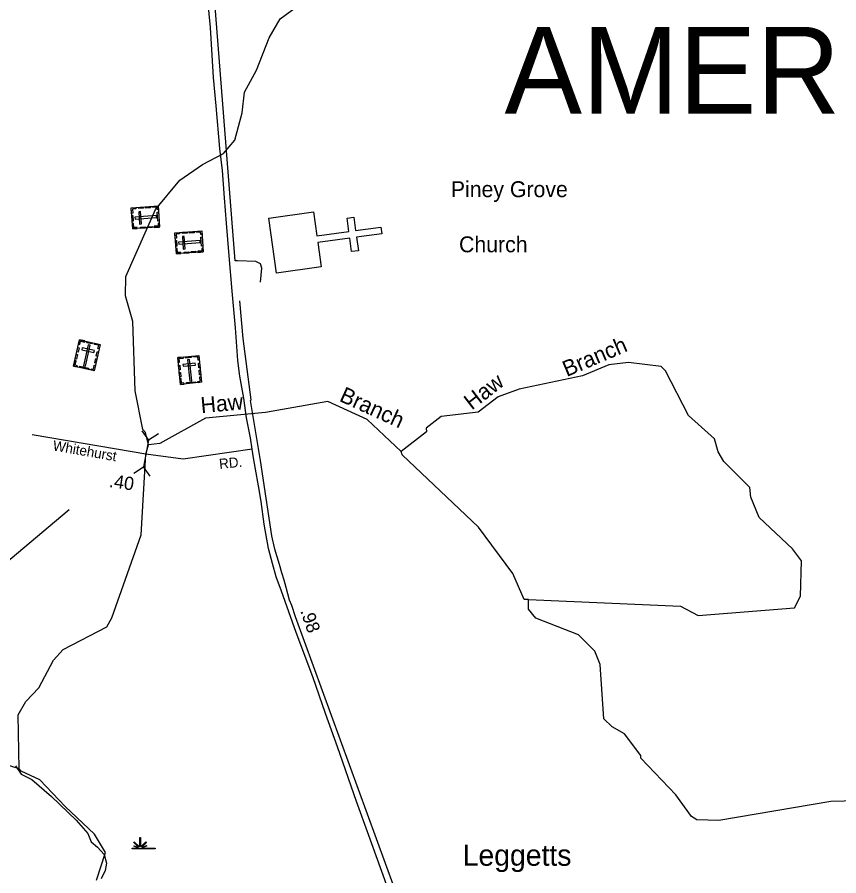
# Model space of a CAD drawing. Extents: x 2532689 to 2764727, y 536648 to 732970.
# Drawn here: x 2542603 to 2550356, y 708887 to 716987 of the extents above; entities that cross this region are included whole.
import ezdxf

# ---------------------------------------------------------------- set-up
doc = ezdxf.new("R2010")
doc.units = 0
for name, color, linetype in [('Exist Boundary Land Use Reservation Indian', 7, 'Continuous'), ('Exist Boundary Land Use US Fish and Wildlife Service', 7, 'Continuous'), ('Exist Boundary Land Use US Fish and Wildlife Service Label', 7, 'Continuous'), ('Exist Boundary Political CountyLine', 7, 'Continuous'), ('Exist Civil Demographics Community Label', 7, 'Continuous'), ('Exist Cultural Cemetery CELL', 7, 'Continuous'), ('Exist Cultural Church CELL', 7, 'Continuous'), ('Exist Cultural Church Label', 7, 'Continuous'), ('Exist Hydrographic Creek Single Shore', 7, 'Continuous'), ('Exist Hydrographic Creek Single Shore Label', 7, 'Continuous'), ('Exist Hydrographic Swamp CELL', 7, 'Continuous'), ('Exist Road Secondary Mileage Hundredths English Label', 7, 'Continuous'), ('Exist Road Secondary Structure Pipe CELL', 7, 'Continuous'), ('Exist Road Secondary Structure Pipe Number Label', 7, 'Continuous'), ('Exist Road Secondary Type 10 Attributed', 7, 'Continuous'), ('Exist Road Secondary Type 51 Attributed', 7, 'Continuous'), ('Exist Road Secondary Type 51 Label', 7, 'Continuous')]:
    doc.layers.add(name, color=color, linetype=linetype)

msp = doc.modelspace()

# ---------------------------------------------------------------- linework, layer by layer
at = {"layer": 'Exist Boundary Land Use Reservation Indian'}
msp.add_line((2544734.8, 713954.8), (2544704.2, 714312.4), dxfattribs=at)
at = {"layer": 'Exist Boundary Land Use US Fish and Wildlife Service'}
for points in [[(2544899, 714487.7), (2544912.7, 714618), (2544899.9, 714659.8), (2544855.6, 714683), (2544681.3, 714690), (2544659.4, 714687.5), (2544466.9, 717125.8)], [(2546416.7, 708071.6), (2545228.9, 711331.7), (2545194.8, 711437.4), (2545174.1, 711486.7), (2545140, 711606.2), (2545122.4, 711676), (2545099.2, 711745.4), (2545077.9, 711825.3), (2545035.4, 711968.3), (2545006.9, 712093.9), (2544898, 712805.8), (2544805.5, 713370), (2544811.4, 713378.1), (2544734.8, 713954.8)]]:
    msp.add_lwpolyline(points, dxfattribs=at)
at = {"layer": 'Exist Boundary Political CountyLine'}
msp.add_lwpolyline([(2542587.3, 709925.4), (2542642.1, 709845.7), (2542741.8, 709795.8), (2542926.1, 709636.2), (2543160.3, 709411.8), (2543270, 709287.1), (2543299.9, 709207.3), (2543359.7, 709157.5), (2543424.5, 709087.6), (2543444.4, 709007.9), (2543434.4, 708938), (2543394.6, 708858.2)], dxfattribs=at)
at = {"layer": 'Exist Cultural Cemetery CELL'}
for points in [[(2543693.1, 714989.3), (2543678.7, 715187.8), (2543932.6, 715206.2), (2543947, 715007.7)], [(2543721.9, 715191), (2543722.7, 715179.7), (2543690.6, 715177.4), (2543693.6, 715136.9), (2543682.5, 715136.1), (2543678.7, 715187.9)], [(2543795.6, 715184.9), (2543752.4, 715181.8), (2543751.6, 715193.2), (2543794.8, 715196.3)], [(2543861.4, 715189.7), (2543818.2, 715186.5), (2543817.4, 715197.9), (2543860.6, 715201)], [(2543935, 715173.2), (2543923.6, 715172.3), (2543922, 715194.3), (2543881.7, 715191.4), (2543880.9, 715202.5), (2543932.6, 715206.2)], [(2543687.7, 715063.1), (2543684, 715114.8), (2543695.3, 715115.7), (2543699.1, 715064)], [(2543714.4, 715100.1), (2543715.8, 715081.5), (2543918, 715096.1), (2543916.7, 715114.8)], [(2543758, 715034.9), (2543776.6, 715036.2), (2543768.1, 715153.7), (2543749.5, 715152.3)], [(2543931.4, 715064.1), (2543925.3, 715148.8), (2543936.7, 715149.6), (2543942.8, 715064.9)], [(2543736.3, 714992.4), (2543735.4, 715003.7), (2543703.3, 715001.4), (2543700.4, 715041.8), (2543689.3, 715041), (2543693.1, 714989.3)], [(2543944.6, 715040.6), (2543933.1, 715039.8), (2543934.7, 715017.9), (2543894.4, 715014.9), (2543895.2, 715003.8), (2543947, 715007.6)], [(2543810.2, 714997.7), (2543767, 714994.6), (2543766.2, 715006), (2543809.4, 715009.1)], [(2543877.3, 715002.6), (2543834.1, 714999.4), (2543833.2, 715010.8), (2543876.4, 715013.9)], [(2544105, 714753.6), (2544090.6, 714952.1), (2544344.6, 714970.5), (2544359, 714771.9)], [(2544133.9, 714955.3), (2544134.7, 714944), (2544102.6, 714941.7), (2544105.5, 714901.2), (2544094.4, 714900.4), (2544090.7, 714952.2)], [(2544207.6, 714949.2), (2544164.4, 714946.1), (2544163.6, 714957.4), (2544206.8, 714960.6)], [(2544273.4, 714953.9), (2544230.2, 714950.8), (2544229.3, 714962.2), (2544272.5, 714965.3)], [(2544347, 714937.5), (2544335.5, 714936.6), (2544334, 714958.6), (2544293.7, 714955.7), (2544292.8, 714966.8), (2544344.6, 714970.5)], [(2544099.7, 714827.4), (2544095.9, 714879.1), (2544107.3, 714879.9), (2544111.1, 714828.3)], [(2544126.4, 714864.4), (2544127.7, 714845.8), (2544330, 714860.4), (2544328.6, 714879)], [(2544170, 714799.2), (2544188.6, 714800.5), (2544180.1, 714918), (2544161.5, 714916.6)], [(2544343.4, 714828.4), (2544337.3, 714913.1), (2544348.6, 714913.9), (2544354.8, 714829.2)], [(2544148.2, 714756.7), (2544147.4, 714768), (2544115.3, 714765.7), (2544112.4, 714806.1), (2544101.3, 714805.3), (2544105, 714753.6)], [(2544356.5, 714804.9), (2544345.1, 714804.1), (2544346.7, 714782.2), (2544306.4, 714779.2), (2544307.2, 714768.1), (2544358.9, 714771.9)], [(2544222.2, 714762), (2544179, 714758.9), (2544178.2, 714770.2), (2544221.4, 714773.4)], [(2544289.2, 714766.9), (2544246, 714763.7), (2544245.2, 714775.1), (2544288.4, 714778.2)], [(2543191.8, 713943.9), (2543386, 713900.4), (2543330.4, 713651.9), (2543136.1, 713695.4)], [(2543182.3, 713901.6), (2543193.4, 713899.2), (2543200.4, 713930.6), (2543240, 713921.7), (2543242.4, 713932.6), (2543191.8, 713943.9)], [(2543291.7, 713891.5), (2543273.5, 713895.6), (2543229.2, 713697.7), (2543247.4, 713693.6)], [(2543264, 713927.7), (2543314.6, 713916.4), (2543312.1, 713905.2), (2543261.5, 713916.6)], [(2543376.6, 713858.1), (2543365.6, 713860.5), (2543372.6, 713892), (2543333, 713900.8), (2543335.4, 713911.7), (2543386.1, 713900.3)], [(2543166.1, 713829.3), (2543175.5, 713871.5), (2543186.6, 713869.1), (2543177.2, 713826.8)], [(2543216.7, 713868.6), (2543212.6, 713850.3), (2543327.5, 713824.6), (2543331.6, 713842.8)], [(2543349.5, 713789.2), (2543359, 713831.5), (2543370.1, 713829), (2543360.6, 713786.8)], [(2543168.4, 713688.2), (2543170.9, 713699.5), (2543149.4, 713704.3), (2543158.3, 713743.7), (2543147.4, 713746.1), (2543136.1, 713695.5)], [(2543151.4, 713763.7), (2543160.8, 713806), (2543171.9, 713803.5), (2543162.5, 713761.2)], [(2543335.1, 713724.9), (2543344.6, 713767.2), (2543355.7, 713764.7), (2543346.2, 713722.4)], [(2544118.6, 713775.7), (2544316.6, 713795.9), (2544342.5, 713542.6), (2544144.4, 713522.4)], [(2544123, 713732.7), (2544134.2, 713733.8), (2544131, 713765.8), (2544171.3, 713769.9), (2544170.2, 713781), (2544118.6, 713775.7)], [(2544192.3, 713783.2), (2544243.8, 713788.5), (2544245, 713777.2), (2544193.4, 713771.9)], [(2544230, 713757.7), (2544211.4, 713755.8), (2544232, 713554), (2544250.6, 713555.9)], [(2544321.1, 713752.8), (2544309.8, 713751.7), (2544306.5, 713783.7), (2544266.2, 713779.6), (2544265.1, 713790.6), (2544316.7, 713795.9)], [(2543194.7, 713694.1), (2543277.5, 713675.5), (2543275, 713664.4), (2543192.2, 713682.9)], [(2543298.1, 713659.2), (2543300.6, 713670.4), (2543322, 713665.6), (2543330.9, 713705), (2543341.7, 713702.6), (2543330.4, 713651.9)], [(2544130.5, 713658.9), (2544126.1, 713702), (2544137.4, 713703.1), (2544141.8, 713660)], [(2544166.1, 713712.2), (2544168, 713693.6), (2544285.1, 713705.5), (2544283.2, 713724.1)], [(2544317.2, 713679), (2544312.8, 713722), (2544324.1, 713723.2), (2544328.5, 713680.1)], [(2544323.8, 713613.4), (2544319.4, 713656.5), (2544330.7, 713657.6), (2544335.1, 713614.5)], [(2544137.3, 713592), (2544132.9, 713635.1), (2544144.2, 713636.3), (2544148.6, 713593.2)], [(2544177.3, 713525.8), (2544176.1, 713537.3), (2544154.2, 713535), (2544150.1, 713575.2), (2544139.1, 713574.1), (2544144.3, 713522.5)], [(2544309.5, 713539.3), (2544308.3, 713550.7), (2544330.2, 713552.9), (2544326.1, 713593.1), (2544337.2, 713594.3), (2544342.5, 713542.6)], [(2544200.4, 713539.7), (2544284.8, 713548.3), (2544286, 713536.9), (2544201.6, 713528.3)]]:
    msp.add_lwpolyline(points, close=True, dxfattribs=at)
at = {"layer": 'Exist Cultural Church CELL'}
msp.add_lwpolyline([(2545399.4, 715149.3), (2545431.1, 714923.8), (2545732.8, 714965.7), (2545715.2, 715092.4), (2545778.5, 715101.2), (2545796.1, 714974.4), (2546034.4, 715007.5), (2546043.2, 714944), (2545804.9, 714911), (2545822.5, 714784.2), (2545759.2, 714775.4), (2545741.6, 714902.2), (2545439.9, 714860.3), (2545471.2, 714631.8), (2545049.4, 714573.3), (2544977.6, 715090.7)], close=True, dxfattribs=at)
at = {"layer": 'Exist Hydrographic Creek Single Shore'}
for points in [[(2543841.7, 712953.7), (2543814.8, 713070.8), (2543789.8, 713096), (2543715.8, 713460.8), (2543695.7, 714116.6), (2543624.8, 714359.9), (2543629.7, 714540.6), (2543909.8, 715172.6), (2544137.8, 715451), (2544351.7, 715597.5), (2544549.7, 715700.8), (2544655.8, 715826.6), (2544726.7, 716085.5), (2544747.6, 716280), (2544860.8, 716488.2), (2544979.7, 716791.8), (2545084.7, 716970), (2545388.6, 717199.1), (2545813.7, 717666.1), (2546211.7, 717813.5), (2546449.8, 718010.3), (2546902.7, 718284.8), (2547236.9, 718441.8)], [(2547426.8, 711493.8), (2548861.8, 711430.5), (2549029.9, 711342.1), (2549936.9, 711415), (2549992.8, 711525.7), (2550003.9, 711857.7), (2549918.8, 711972.4), (2549604.9, 712268.3), (2549525.7, 712458.8), (2549515.9, 712550.3), (2549269.8, 712796.4), (2549217.8, 712886.2), (2549182.9, 713009.6), (2548936.8, 713229.4), (2548720.9, 713650.7), (2548678.9, 713691.7), (2548369.9, 713728.4), (2548186.8, 713707.8), (2547938.8, 713602.5), (2547340.7, 713476.5), (2547141.8, 713406.1), (2546952.7, 713260.5), (2546603.7, 713220.1), (2546463.7, 713109.3), (2546464.7, 713076.6), (2546226.9, 712889.6)], [(2546226.9, 712889.6), (2545904.7, 713191.7), (2545534.8, 713360.5), (2544944.7, 713257.8), (2544378.7, 713205.3), (2543949.8, 712964.7), (2543841.7, 712953.7)], [(2542622.9, 709897.1), (2542613.8, 710405.5), (2542685.8, 710533.2), (2542808.8, 710659.7), (2542945.8, 710921.4), (2543035.8, 711023.5), (2543448.8, 711237.1), (2543496.8, 711321.2), (2543773.8, 712104), (2543816, 712865.1), (2543841.7, 712953.7)], [(2547426.8, 711493.8), (2547385.8, 711495.4), (2547280.8, 711740.7), (2546955.8, 712177.3), (2546235.9, 712857.2), (2546226.9, 712889.6)], [(2552410, 709236.9), (2552199, 709415.5), (2552004.8, 709519.2), (2551420, 709617), (2550278.9, 709587.1), (2549223.9, 709409.7), (2549015, 709414.4), (2548964.9, 709448.4), (2548818.9, 709652.7), (2548487.8, 709997), (2548486.9, 710023.3), (2548333.8, 710227.2), (2548215.9, 710291.4), (2548138.8, 710367.1), (2548104.9, 710881.1), (2548052.9, 711007), (2547899.9, 711161.7), (2547496.8, 711319.3), (2547428.9, 711402), (2547426.8, 711493.8)], [(2542622.9, 709897.1), (2542371.7, 709975.5)], [(2543350.8, 708846.4), (2543436.7, 709106.1), (2543333.8, 709279.2), (2543054.7, 709540.3), (2542816.8, 709793.3), (2542639.7, 709874.8), (2542622.9, 709897.1)]]:
    msp.add_lwpolyline(points, dxfattribs=at)
at = {"layer": 'Exist Hydrographic Swamp CELL'}
msp.add_lwpolyline([(2543688.6, 709147.8), (2543741.3, 709147.9), (2543743.3, 709151.5), (2543705, 709166.3), (2543707.9, 709171.5), (2543745.6, 709155.8), (2543747.2, 709158.7), (2543702.8, 709203.2), (2543707.9, 709208.3), (2543753.2, 709162.8), (2543759.5, 709165.2), (2543759.5, 709248.3), (2543766.8, 709248.3), (2543766.8, 709165.2), (2543773.1, 709162.8), (2543818.4, 709208.3), (2543823.5, 709203.2), (2543779.1, 709158.7), (2543781.1, 709155.1), (2543822, 709173.7), (2543824.5, 709168.6), (2543783.5, 709150.8), (2543785.1, 709147.9), (2543906.1, 709147.8), (2543906.1, 709140.7), (2543688.6, 709140.7)], close=True, dxfattribs=at)
at = {"layer": 'Exist Road Secondary Structure Pipe CELL'}
for p, q in [((2543780.8, 713086.2), (2543843.7, 712998.1)), ((2543935.1, 713056.2), (2543843.7, 712998.1)), ((2543843.7, 712998.1), (2543794.4, 712745)), ((2543703, 712687), (2543794.4, 712745)), ((2543857.3, 712656.9), (2543794.4, 712745))]:
    msp.add_line(p, q, dxfattribs=at)
at = {"layer": 'Exist Road Secondary Structure Pipe Number Label'}
msp.add_line((2543094, 712341.2), (2538408.4, 708407.1), dxfattribs=at)
at = {"layer": 'Exist Road Secondary Type 10 Attributed'}
msp.add_lwpolyline([(2544821.1, 712913.4), (2544168.1, 712817), (2543816, 712865.1), (2543688.4, 712887.7), (2542745.3, 713047.9)], dxfattribs=at)
at = {"layer": 'Exist Road Secondary Type 51 Attributed'}
for points in [[(2544821.1, 712913.4), (2544803.8, 713018.4), (2544767.4, 713206.7), (2544740.9, 713394.2), (2544704.8, 713601.1), (2544685.7, 713747), (2544664.2, 714056.4), (2544630.5, 714402.7), (2544604.2, 714735.9), (2544577.7, 715045.1), (2544560.9, 715283.2), (2544539.2, 715540.5), (2544515.2, 715749.4), (2544479.2, 716150.2), (2544455.3, 716418.5), (2544443.2, 716627.7), (2544428.8, 716891.1), (2544402.4, 717146.1)], [(2546370, 708007.9), (2546313.9, 708174.6), (2546228, 708411.4), (2546171.8, 708565.3), (2546119.3, 708708.9), (2546071.1, 708849.4), (2545920.9, 709268.3), (2545806.3, 709589.2), (2545625.5, 710103.2), (2545513.5, 710419.1), (2545393.1, 710764.8), (2545235.6, 711183.9), (2545097, 711571.7), (2545046.6, 711707.8), (2545011.1, 711835.1), (2544975.6, 711974.2), (2544934.1, 712205), (2544904.5, 712417.6), (2544880.4, 712567.4), (2544853.4, 712724.5), (2544833.4, 712829), (2544821.1, 712913.4)]]:
    msp.add_lwpolyline(points, dxfattribs=at)

# ---------------------------------------------------------------- texts
at = {"layer": 'Exist Boundary Land Use US Fish and Wildlife Service Label'}
msp.add_text(' AMERICA', height=820, dxfattribs=at).set_placement((2546896.8, 716075.7))
at = {"layer": 'Exist Civil Demographics Community Label'}
msp.add_text('Leggetts', height=200, dxfattribs=at).set_placement((2546806.9, 708982.3))
at = {"layer": 'Exist Cultural Church Label'}
for s, p in [('Piney Grove ', (2546694.9, 715289.2)), ('Church', (2546772.3, 714769.1))]:
    msp.add_text(s, height=150, dxfattribs=at).set_placement(p)
at = {"layer": 'Exist Hydrographic Creek Single Shore Label'}
for s, rotation, p in [('Branch', 23.01244, (2547788.5, 713592.1)), ('Haw', 37.58894, (2546891.8, 713275.7)), ('Branch', 335.47061, (2545633.7, 713369.5)), ('Haw', 5.29923, (2544340.8, 713251.2))]:
    msp.add_text(s, height=150, rotation=rotation, dxfattribs=at).set_placement(p)
at = {"layer": 'Exist Road Secondary Mileage Hundredths English Label'}
for s, rotation, p in [('.40', 351.45807, (2543465.7, 712555.8)), ('.98', 289.1995, (2545272.7, 711386.5))]:
    msp.add_text(s, height=125, rotation=rotation, dxfattribs=at).set_placement(p)
at = {"layer": 'Exist Road Secondary Type 51 Label'}
for s, rotation, p in [('Whitehurst', 350.11273, (2542934, 712901.6)), ('RD.', 5.82776, (2544513.3, 712724.9))]:
    msp.add_text(s, height=95, rotation=rotation, dxfattribs=at).set_placement(p)

doc.saveas('drawing.dxf')
